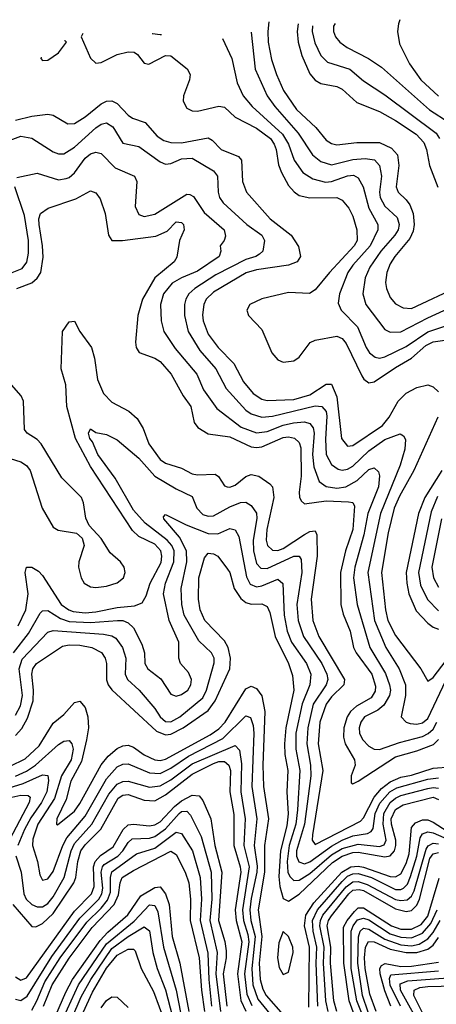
# Model space of a CAD drawing. Header units: inches. Extents: x 990535 to 1117859, y 769386 to 892122.
# Tile 978 of 1056: x 1063085 to 1064642, y 883577 to 887254. Entities that reach past the tile are written whole.
import ezdxf

# ---------------------------------------------------------------- set-up
doc = ezdxf.new("R2010")
doc.units = ezdxf.units.IN
doc.header["$MEASUREMENT"] = 0
doc.layers.add('B0868', color=7, linetype='Continuous')

msp = doc.modelspace()

# ---------------------------------------------------------------- linework, layer by layer
at = {"layer": 'B0868', "color": 5}
for points, elevation in [([(1064016.4, 887246.1), (1064013.1, 887210), (1064014.2, 887170), (1064026.2, 887106.2), (1064044.7, 887050), (1064071.7, 886990), (1064119.3, 886919.3), (1064191.6, 886851.6), (1064230, 886804.3), (1064250, 886791.5), (1064270, 886786.9), (1064344.8, 886795.2), (1064430, 886795.3), (1064475, 886775), (1064497.2, 886750), (1064502.1, 886710), (1064491.7, 886630), (1064499.8, 886610), (1064530, 886581.7), (1064543, 886563), (1064555.4, 886530), (1064559.7, 886490), (1064555.3, 886464.7), (1064543, 886437), (1064487.2, 886370), (1064470, 886342.9), (1064456.8, 886310), (1064452.5, 886272.5), (1064455.7, 886250), (1064470, 886216.9), (1064490, 886193.7), (1064518.2, 886178.2), (1064550, 886175.5), (1064730, 886260.2)], 4180), ([(1064126, 887238.7), (1064122, 887210), (1064125.6, 887170), (1064140.1, 887120.1), (1064170, 887052.7), (1064190, 887028.7), (1064210, 887016.5), (1064270, 887004.8), (1064290, 886995.1), (1064345.7, 886945.7), (1064430, 886911.4), (1064490, 886877.9), (1064566.3, 886826.3), (1064595.6, 886795.6), (1064605.2, 886770), (1064616.9, 886710), (1064648.3, 886628.3)], 4220), ([(1064178.9, 887231.1), (1064178.8, 887210), (1064187.6, 887167.6), (1064210, 887120.8), (1064235.7, 887095.7), (1064318.8, 887070), (1064370, 887025.8), (1064450, 886973.8), (1064641.9, 886830), (1064654.3, 886810)], 4240), ([(1064264.7, 887239.9), (1064258.3, 887230), (1064258.4, 887210), (1064266, 887190), (1064281.7, 887170), (1064308.7, 887150), (1064389.3, 887110), (1064437.1, 887077.1), (1064617.1, 886917.1), (1064690.3, 886870.3)], 4260), ([(1064506.4, 887254.4), (1064500.5, 887239.5), (1064496.8, 887210), (1064504.6, 887164.6), (1064542.2, 887090), (1064584.1, 887030), (1064650, 886968.5)], 4280), ([(1063321.4, 887202.4), (1063314.3, 887190), (1063350, 887110.3), (1063370, 887091.7), (1063390, 887095), (1063450, 887123.8), (1063490, 887134.4), (1063512.8, 887132.8), (1063524.8, 887124.8), (1063550, 887092.2), (1063567.9, 887087.9), (1063630, 887120.7), (1063650, 887119.7), (1063711.4, 887071.4), (1063722.5, 887050), (1063719.5, 887030), (1063697.8, 886970), (1063696.3, 886950), (1063710, 886923.6), (1063730, 886914.5), (1063750, 886913.3), (1063830, 886931.8), (1063850, 886927.5), (1063890.7, 886890), (1063970, 886848.9), (1064021.9, 886810), (1064036.3, 886790), (1064043.4, 886770), (1064052.4, 886712.4), (1064063.3, 886683.3), (1064090, 886634.5), (1064110.9, 886610.9), (1064130, 886598.1), (1064168.9, 886588.9), (1064270.7, 886590.7), (1064290, 886579.8), (1064315.1, 886550), (1064330, 886520.9), (1064345.7, 886470), (1064346.2, 886430), (1064335.7, 886410), (1064243, 886310), (1064190, 886245.5), (1064167.7, 886232.3), (1064090, 886235.9), (1063990, 886212.3), (1063945.7, 886190), (1063933.8, 886170), (1063939.7, 886150), (1063990, 886097.4), (1064027.4, 886010), (1064050, 885983.8), (1064070, 885975.6), (1064110, 885980.8), (1064130, 885994), (1064170.8, 886049.2), (1064190, 886057.7), (1064270, 886072.8), (1064290, 886063.3), (1064304.8, 886044.8), (1064363.6, 885923.6), (1064371.4, 885911.4), (1064390, 885898.2), (1064410, 885901.2), (1064490, 885955.9), (1064550, 885989.8), (1064603.1, 886036.9), (1064630, 886051.6), (1064770, 886071.7)], 4120), ([(1063614.7, 887198.4), (1063610, 887197.3), (1063581.1, 887201.1), (1063580.8, 887201.4)], 4120), ([(1063950.7, 887207.8), (1063965.5, 887070), (1064010.5, 886970.5), (1064038.7, 886930), (1064125.4, 886830), (1064179.4, 886750), (1064210, 886724.9), (1064250, 886712.6), (1064330, 886732.6), (1064376.4, 886736.4), (1064410.7, 886730.7), (1064429.7, 886709.7), (1064437.9, 886670), (1064429.8, 886610), (1064432.2, 886590), (1064450, 886557.6), (1064495.4, 886515.4), (1064503.8, 886490), (1064499.6, 886470), (1064487.3, 886450), (1064434.6, 886390), (1064394.3, 886330), (1064375.7, 886290), (1064367.5, 886230), (1064378.4, 886190), (1064450, 886097.7), (1064470, 886087.1), (1064510, 886089), (1064610, 886140.8), (1064730, 886195.1)], 4160), ([(1063165.2, 887114.5), (1063164.4, 887110), (1063170, 887102), (1063190, 887103.5), (1063230.6, 887130), (1063260.5, 887170), (1063255.2, 887175.2), (1063253.1, 887175.4)], 4120), ([(1063843.2, 887183.6), (1063878.4, 887110), (1063898.4, 887018.4), (1063920.9, 886970), (1063954, 886930), (1064067.1, 886827.1), (1064090.3, 886790), (1064110.8, 886730), (1064143.4, 886683.4), (1064180.3, 886660.3), (1064227.5, 886647.5), (1064250, 886650.6), (1064310, 886671.2), (1064333.1, 886673.1), (1064350, 886663.5), (1064368.6, 886630), (1064389.8, 886550), (1064424, 886490), (1064424.2, 886470), (1064394.7, 886410), (1064330, 886337.3), (1064312.1, 886310), (1064280.5, 886230), (1064275.7, 886195.7), (1064287, 886170), (1064347.6, 886107.6), (1064379.9, 886030), (1064392.5, 886010), (1064413.5, 885993.5), (1064430, 885990.6), (1064450, 885995.2), (1064530, 886033.5), (1064610, 886088.9), (1064730, 886127.9)], 4140), ([(1063070, 886878.8), (1063130, 886894.2), (1063190, 886901.4), (1063210, 886898), (1063265.5, 886865.5), (1063290, 886867.2), (1063330, 886891.8), (1063390, 886939.7), (1063410, 886950.4), (1063430, 886951.4), (1063450, 886941.4), (1063490, 886898.2), (1063506.5, 886886.5), (1063554.4, 886870), (1063599.5, 886819.5), (1063623.5, 886803.5), (1063650, 886796), (1063690, 886794.7), (1063790, 886812.6), (1063804.8, 886804.8), (1063838.4, 886770), (1063903.1, 886743.1), (1063914.4, 886730), (1063918.4, 886650), (1063933, 886610), (1064021.4, 886510), (1064099.8, 886450), (1064126.8, 886406.8), (1064134.5, 886370), (1064122.6, 886350), (1064090, 886337.2), (1063970, 886320.7), (1063931.5, 886308.5), (1063810, 886237), (1063782.2, 886210), (1063773, 886190), (1063768, 886152), (1063770.4, 886130), (1063790, 886079.2), (1063826.8, 886030), (1063885.7, 885970), (1063921.4, 885901.4), (1063957.7, 885857.7), (1063990, 885837.1), (1064010, 885832.1), (1064110, 885836), (1064170, 885853.8), (1064230, 885893.6), (1064250, 885893.4), (1064270, 885846.3), (1064287.3, 885690), (1064310, 885661.6), (1064330, 885664), (1064440.9, 885739.1), (1064466.4, 885770), (1064499.4, 885830), (1064530, 885859.3), (1064570, 885880.6), (1064610, 885890.8), (1064630, 885882.6), (1064650, 885864.9)], 4080), ([(1063050, 886804.6), (1063090, 886818.9), (1063130, 886811.6), (1063210, 886761.1), (1063230, 886753.8), (1063250, 886753.8), (1063290, 886778.3), (1063370, 886850.9), (1063390, 886864.4), (1063410, 886869.1), (1063433.6, 886853.6), (1063470, 886793), (1063530, 886780.4), (1063610, 886723.5), (1063630, 886715.3), (1063650, 886717.5), (1063690, 886734.8), (1063730, 886737.4), (1063809.2, 886689.3), (1063823.8, 886670), (1063826.9, 886610), (1063832.5, 886590), (1063845.6, 886570), (1063933.6, 886490), (1063989.5, 886450), (1063999.6, 886430), (1063993.8, 886390), (1063981.3, 886378.7), (1063968, 886370), (1063930, 886358.9), (1063818.1, 886301.9), (1063739.6, 886250), (1063717.8, 886230), (1063705.9, 886210), (1063701.1, 886190), (1063701.3, 886150), (1063714.8, 886090), (1063758.7, 886018.7), (1063818.2, 885950), (1063857.2, 885877.2), (1063930, 885796.2), (1063950, 885782.2), (1063990, 885770.4), (1064030, 885773.6), (1064190, 885812), (1064214, 885810), (1064230, 885790.9), (1064232.9, 885772.9), (1064228, 885688), (1064230.1, 885630), (1064250, 885592.4), (1064275.8, 885575.8), (1064290, 885572.1), (1064310, 885575.2), (1064330, 885586.3), (1064390, 885643.5), (1064450, 885686), (1064507.5, 885707.5), (1064519.5, 885699.5), (1064526.5, 885686.5), (1064525, 885650), (1064506.6, 885590), (1064433, 885410), (1064385.8, 885190), (1064411.5, 885010), (1064453.8, 884910), (1064503.9, 884830), (1064526.7, 884770), (1064527.5, 884730), (1064510.9, 884650), (1064530.1, 884630.1), (1064545.1, 884625.1), (1064570, 884622.8), (1064590, 884627.9), (1064610, 884644), (1064688.4, 884810)], 4060), ([(1063074.8, 886665.2), (1063150, 886681.2), (1063230, 886656.8), (1063259.3, 886660.7), (1063270, 886664.4), (1063290, 886682.5), (1063330, 886737), (1063350, 886753), (1063370, 886759.6), (1063390, 886754.8), (1063441.6, 886701.6), (1063514.2, 886670), (1063523.1, 886650), (1063516.4, 886556.4), (1063530, 886526.4), (1063550, 886519.8), (1063590, 886528.6), (1063710, 886602.7), (1063720.9, 886600.9), (1063734.2, 886594.2), (1063774.3, 886534.3), (1063849.6, 886470), (1063854, 886446), (1063849.4, 886430), (1063835, 886410), (1063836.3, 886390), (1063830.2, 886370), (1063750, 886314.9), (1063689.5, 886290), (1063654.8, 886270), (1063622.6, 886230), (1063611.4, 886190), (1063613.8, 886130), (1063624.1, 886090), (1063666.5, 886026.5), (1063746.9, 885930), (1063772.2, 885872.2), (1063822.5, 885802.5), (1063912.7, 885732.7), (1063970, 885711.8), (1064010, 885716.4), (1064070, 885739.6), (1064108.4, 885748.4), (1064150, 885751.9), (1064170, 885746.2), (1064181.9, 885730), (1064186.1, 885710), (1064179.9, 885630), (1064184.6, 885584.6), (1064204.2, 885530), (1064230, 885511.3), (1064270, 885504.5), (1064303.8, 885510), (1064346.9, 885533.1), (1064390, 885573.8), (1064410, 885580.4), (1064426.2, 885566.2), (1064430.4, 885550.4), (1064426, 885510), (1064386.7, 885410), (1064371.5, 885330), (1064337.5, 885210), (1064332.7, 885170), (1064346.2, 885070), (1064393.2, 884910), (1064452.6, 884812.6), (1064467.8, 884770), (1064470.4, 884750), (1064467.6, 884730), (1064445.8, 884694.2), (1064424.1, 884675.9), (1064374.4, 884650), (1064359.7, 884630), (1064354.1, 884610), (1064355.5, 884590), (1064366.1, 884566.1), (1064390, 884540.8), (1064410, 884529.7), (1064430, 884529), (1064505, 884555), (1064590, 884577.6), (1064612.1, 884587.9), (1064630, 884604.5), (1064644.2, 884630)], 4040), ([(1063057.3, 886310), (1063094.5, 886325.5), (1063111.4, 886348.6), (1063118.1, 886381.9), (1063117.6, 886430), (1063102.8, 886522.8), (1063066.7, 886630)], 4040), ([(1063074.2, 886250), (1063130, 886271.9), (1063150.7, 886289.3), (1063164.4, 886310), (1063172.3, 886367.7), (1063170.7, 886410), (1063157.3, 886490), (1063156.7, 886510), (1063163.4, 886530), (1063192.1, 886550), (1063294.6, 886585.4), (1063350, 886615), (1063370, 886607.9), (1063385.7, 886585.7), (1063404.1, 886530), (1063417.1, 886450), (1063429.7, 886429.7), (1063469.3, 886430), (1063594.3, 886445.7), (1063635.7, 886464.3), (1063670, 886499.8), (1063690, 886497.4), (1063696.8, 886490), (1063700.2, 886470), (1063682.1, 886430), (1063672.9, 886367.2), (1063662.3, 886350), (1063590, 886289.9), (1063543.5, 886210), (1063527.1, 886150), (1063517.7, 886050), (1063520.1, 886030), (1063531.1, 886011.1), (1063590, 885989.6), (1063610, 885977.1), (1063651.1, 885930), (1063696, 885850), (1063724.6, 885810), (1063736.8, 885750), (1063751.2, 885731.2), (1063790, 885708), (1063870, 885696.9), (1063950, 885659.5), (1063970, 885656.6), (1063990, 885659.5), (1064070, 885694.2), (1064090, 885696.5), (1064111.9, 885691.9), (1064130, 885675.1), (1064135.4, 885655.4), (1064136.8, 885550), (1064129.8, 885489.8), (1064130.8, 885470.8), (1064137.1, 885457.1), (1064150, 885446.3), (1064230, 885457), (1064313.7, 885453.7), (1064330.5, 885450.5), (1064336.9, 885436.9), (1064329.8, 885350), (1064303.2, 885270), (1064284.7, 885190), (1064285.6, 885070), (1064293.7, 885033.7), (1064319.8, 884970), (1064332.9, 884910), (1064342.6, 884890), (1064400.8, 884810), (1064414.4, 884765.6), (1064413.2, 884746.8), (1064398.4, 884721.6), (1064344, 884690), (1064321.2, 884670), (1064309.3, 884650), (1064296.1, 884610), (1064294.9, 884574.9), (1064301.3, 884550), (1064336.6, 884490), (1064338.5, 884470), (1064324.6, 884430), (1064324.1, 884404.1), (1064330, 884400.2), (1064350, 884409.6), (1064490, 884500.5), (1064570, 884523.1), (1064632.3, 884547.7), (1064650, 884566.1)], 4020), ([(1063078.8, 884990), (1063108.1, 885050), (1063117.2, 885110), (1063105.8, 885190), (1063110.9, 885209.1), (1063130, 885209.4), (1063154.8, 885194.8), (1063170, 885178.7), (1063240.5, 885070), (1063268.2, 885050), (1063284.6, 885044.5), (1063330, 885039.5), (1063370, 885042.6), (1063450, 885058.6), (1063514.4, 885065.6), (1063543.3, 885076.7), (1063557.6, 885102.4), (1063573, 885150), (1063613.3, 885226.7), (1063616.8, 885250), (1063612.3, 885270), (1063590, 885295.7), (1063530, 885324.6), (1063506.4, 885346.4), (1063350, 885585.5), (1063293.7, 885690), (1063260.8, 885810), (1063257.9, 885890), (1063240.1, 885950), (1063245.6, 886090), (1063270, 886126.2), (1063290, 886128.8), (1063310.1, 886090), (1063353.7, 886030), (1063365, 885990), (1063376.5, 885910), (1063398.8, 885858.8), (1063430, 885825.6), (1063492.7, 885792.7), (1063524.7, 885764.7), (1063547, 885727), (1063567.5, 885670), (1063610, 885611.4), (1063630, 885597.9), (1063690, 885579.4), (1063730, 885557.6), (1063750, 885554.3), (1063816.3, 885556.3), (1063828.7, 885548.7), (1063850, 885513.4), (1063860.7, 885510), (1063870, 885508.7), (1063890, 885515.8), (1063930, 885547.8), (1063950, 885555.4), (1063979, 885550), (1064020.5, 885520.5), (1064030.5, 885510), (1064035, 885470), (1064009.1, 885350), (1064006.2, 885310), (1064011.1, 885290), (1064030, 885273.5), (1064050, 885272.3), (1064070, 885278.7), (1064150, 885331.2), (1064170, 885342.2), (1064190, 885345.5), (1064195.6, 885330), (1064197.4, 885250), (1064173.9, 885090), (1064180.3, 885010), (1064202.8, 884950), (1064299.4, 884790), (1064297.2, 884770), (1064250, 884724.7), (1064230, 884698.4), (1064206.8, 884630), (1064201, 884550), (1064217.5, 884450), (1064179.8, 884210), (1064177.9, 884190), (1064190, 884173.8), (1064358.9, 884261.1), (1064370, 884273.1), (1064409.6, 884350.4), (1064437.6, 884382.4), (1064470, 884407.7), (1064510, 884424.9), (1064550, 884432.6), (1064630, 884458.2), (1064696.7, 884463.3)], 3980), ([(1063050, 885614.9), (1063090, 885603.2), (1063110, 885588.9), (1063124.2, 885570), (1063169.6, 885430), (1063210, 885358.6), (1063228.3, 885348.3), (1063297.1, 885337.1), (1063318.4, 885318.4), (1063325.9, 885290), (1063306.4, 885230), (1063304.4, 885210), (1063314.6, 885170), (1063326.7, 885150), (1063350, 885135.8), (1063370, 885133.2), (1063410, 885139.1), (1063450, 885151.1), (1063472.8, 885170), (1063478.9, 885190), (1063475.9, 885210), (1063462, 885230), (1063423.5, 885263.5), (1063390, 885316.5), (1063345.2, 885365.2), (1063332.3, 885392.3), (1063324, 885450), (1063316.4, 885470), (1063242.7, 885542.7), (1063165.8, 885670), (1063150, 885686.5), (1063112.6, 885710), (1063103.3, 885723.3), (1063099.5, 885830), (1063091.2, 885850), (1063054.5, 885890)], 4020), ([(1064647.9, 885770), (1064558, 885570), (1064504.8, 885475.2), (1064485, 885430), (1064462.6, 885337.4), (1064437.9, 885190), (1064452.6, 885050), (1064460.8, 885010), (1064490, 884954.6), (1064584.3, 884830), (1064610, 884783.1), (1064630, 884798), (1064678.8, 884861.2)], 4080), ([(1063062.1, 884890), (1063117.7, 884962.3), (1063161.7, 885038.3), (1063170, 885047), (1063190, 885047.3), (1063237.2, 885017.2), (1063270, 885006.9), (1063350, 885003), (1063450.8, 885010.8), (1063470, 885009.7), (1063490, 885002.2), (1063510, 884982.6), (1063541.8, 884921.8), (1063551, 884890), (1063552.4, 884850), (1063564.2, 884830), (1063613, 884793), (1063650, 884735), (1063670, 884727.8), (1063690, 884733.9), (1063713.4, 884750), (1063725, 884770), (1063726.9, 884790), (1063715.6, 884815.6), (1063685.7, 884850), (1063680.4, 884870), (1063679.3, 884930), (1063643.2, 885010), (1063622.6, 885110), (1063629.6, 885150), (1063661.6, 885230), (1063662.2, 885270), (1063653.3, 885290), (1063636.1, 885310), (1063554.2, 885374.2), (1063510, 885422.4), (1063442.2, 885542.2), (1063376.9, 885630), (1063357.4, 885677.4), (1063346.8, 885690), (1063342.5, 885710), (1063350, 885726.4), (1063370, 885713.1), (1063410, 885705.3), (1063450, 885685.2), (1063530, 885616.9), (1063590, 885549.7), (1063670, 885502), (1063730, 885474), (1063747.1, 885430), (1063770, 885406), (1063790, 885399.5), (1063810, 885400.8), (1063870, 885434.5), (1063910, 885451.2), (1063930, 885451.7), (1063950, 885439.4), (1063970, 885411.4), (1063971.7, 885391.7), (1063957.5, 885310), (1063958.9, 885270), (1063970, 885223.5), (1063985.8, 885205.8), (1064010, 885205), (1064110, 885250.6), (1064130, 885251), (1064137.7, 885237.7), (1064139.6, 885190), (1064121, 885070), (1064125.5, 885010), (1064146.2, 884950), (1064214.6, 884850), (1064233.6, 884810), (1064237, 884790), (1064230.7, 884770), (1064182.5, 884697.5), (1064161.6, 884610), (1064158.8, 884550), (1064172.6, 884470), (1064173.8, 884430), (1064149.7, 884250), (1064120, 884150), (1064120, 884130), (1064128.3, 884108.3), (1064150, 884101.9), (1064170, 884109.4), (1064250, 884167.4), (1064290, 884189.6), (1064330, 884206.1), (1064384.7, 884215.3), (1064398.2, 884221.8), (1064406.7, 884233.3), (1064414.2, 884290), (1064431.5, 884328.5), (1064468.3, 884370), (1064494.8, 884385.2), (1064610, 884417.1), (1064650, 884422.6)], 3960), ([(1064663.3, 885570), (1064599.4, 885470), (1064575.2, 885410), (1064530, 885190), (1064531.7, 885150), (1064539.4, 885110), (1064567, 885047), (1064610, 885000.7), (1064630, 884985.8), (1064650, 884978.4)], 4120), ([(1064646.2, 885473.8), (1064623.5, 885416.5), (1064575.1, 885190), (1064582.6, 885142.6), (1064609, 885089), (1064650, 885046.5)], 4140), ([(1063070, 884656.6), (1063088.3, 884691.7), (1063095.2, 884730), (1063083.6, 884830), (1063094.2, 884865.8), (1063190, 884967.3), (1063210, 884973.3), (1063398.7, 884958.7), (1063430, 884952.7), (1063444.1, 884944.1), (1063469.3, 884910), (1063481.8, 884870), (1063478.9, 884810), (1063488.3, 884790), (1063532.1, 884750), (1063590, 884681.4), (1063610.1, 884650), (1063630, 884633.6), (1063650, 884632.1), (1063684.2, 884650), (1063770, 884721.4), (1063783.9, 884750), (1063812.4, 884852.4), (1063811.7, 884870), (1063801.9, 884890), (1063754.3, 884934.3), (1063700.3, 885030), (1063691.2, 885070), (1063688.3, 885130), (1063709.2, 885230), (1063708.8, 885270), (1063682, 885322), (1063623.5, 885390), (1063622.8, 885397.2), (1063630, 885406), (1063707.9, 885367.9), (1063790, 885334.9), (1063825.4, 885334.6), (1063870, 885353.8), (1063890, 885349.3), (1063903.8, 885323.8), (1063932.9, 885172.9), (1063946.6, 885146.6), (1063970, 885136.4), (1063990, 885139.9), (1064050, 885165), (1064068.4, 885148.4), (1064074, 885030), (1064085.2, 884970), (1064101.1, 884930), (1064157.2, 884850), (1064173.4, 884810), (1064168.9, 884770), (1064141.2, 884698.8), (1064117.8, 884590), (1064116.6, 884530), (1064132, 884450), (1064123.4, 884303.4), (1064117.7, 884250), (1064092.3, 884170), (1064084.2, 884110), (1064087.3, 884070), (1064094.2, 884054.2), (1064110, 884039.7), (1064130, 884040.6), (1064170, 884064.8), (1064250, 884135.2), (1064290, 884158.9), (1064350, 884175.1), (1064430, 884166.5), (1064447.4, 884172.6), (1064455.4, 884190), (1064443.8, 884250), (1064446.2, 884290), (1064470, 884330), (1064490, 884347), (1064510, 884356.2), (1064610, 884382.7), (1064630, 884386.5), (1064650, 884384.2)], 3940), ([(1064661.7, 885390), (1064625, 885210), (1064631.3, 885170), (1064650, 885134.4)], 4160), ([(1063070, 884580.6), (1063093.1, 884606.9), (1063114.6, 884645.4), (1063135.5, 884710), (1063137.3, 884750), (1063130.7, 884810), (1063134.2, 884830), (1063147.6, 884850), (1063245.6, 884914.4), (1063270, 884919.9), (1063310, 884918.2), (1063354.2, 884910), (1063391.1, 884891.1), (1063405, 884870), (1063409, 884850), (1063409.1, 884789.1), (1063416.1, 884770), (1063430, 884751.6), (1063596.4, 884596.4), (1063630, 884583.3), (1063650, 884586.3), (1063696.6, 884610), (1063790, 884673.7), (1063815.8, 884710), (1063870.4, 884830), (1063873, 884870), (1063864.1, 884910), (1063850, 884934.1), (1063777.4, 885010), (1063759.1, 885050), (1063753.8, 885090), (1063755, 885170), (1063775.6, 885244.4), (1063790, 885261.8), (1063810, 885258.9), (1063825.2, 885250), (1063862.2, 885202.2), (1063870.1, 885190.1), (1063886.2, 885130), (1063912.2, 885092.2), (1063930, 885078), (1063950, 885071.2), (1063990, 885072.2), (1064010, 885063), (1064019.8, 885039.8), (1064039.9, 884950), (1064089.4, 884850), (1064105.2, 884805.2), (1064110.3, 884750), (1064079.6, 884610), (1064074.8, 884550), (1064076.4, 884510), (1064087, 884450), (1064084, 884370), (1064088.7, 884288.7), (1064083.9, 884243.9), (1064059.5, 884150), (1064053.9, 884053.9), (1064056.9, 884016.9), (1064070, 883971.8), (1064090, 883962.3), (1064130, 883988.3), (1064254.1, 884105.9), (1064290, 884130.7), (1064330, 884143.4), (1064350, 884144.8), (1064450, 884128), (1064470, 884131.8), (1064486, 884150), (1064491.3, 884170), (1064490.8, 884190), (1064474.7, 884250), (1064473.7, 884270), (1064490, 884303.9), (1064518.1, 884321.9), (1064630.5, 884350.5), (1064650, 884341.3)], 3920), ([(1063050, 884466.3), (1063106.2, 884493.8), (1063157.9, 884542.1), (1063210, 884626.5), (1063250, 884659), (1063290, 884704.4), (1063310, 884709.4), (1063330, 884685.2), (1063340, 884650), (1063342.1, 884610), (1063335.4, 884564.6), (1063316.7, 884483.3), (1063276.5, 884410), (1063258.8, 884341.2), (1063223.4, 884270), (1063222.4, 884250), (1063227, 884247), (1063290, 884298.4), (1063310, 884326.5), (1063389.3, 884470.7), (1063416.2, 884503.8), (1063450, 884531.9), (1063470, 884542.1), (1063490, 884544.6), (1063510, 884537.8), (1063550, 884508.8), (1063589.8, 884489.8), (1063610, 884487.6), (1063630, 884492.1), (1063796.9, 884583.1), (1063830, 884605.5), (1063853.5, 884630), (1063930, 884755.2), (1063950, 884765.5), (1063970, 884756.6), (1063990, 884729.2), (1064001.6, 884670), (1063994.3, 884470), (1063996.4, 884390), (1064015.2, 884270), (1063999.7, 884170), (1064000.3, 884070), (1063976, 883930), (1063990.3, 883830), (1063979.6, 883730), (1063983.6, 883670), (1063993.4, 883633.4), (1064006.5, 883610), (1064070, 883537.5)], 3880), ([(1063070, 884429.5), (1063110, 884447.9), (1063144.1, 884470), (1063230, 884546.7), (1063250, 884559.1), (1063270, 884562.1), (1063280.1, 884550), (1063284.6, 884530), (1063277.1, 884490), (1063241.8, 884430), (1063214.7, 884345.3), (1063153.2, 884250), (1063134, 884194), (1063133.4, 884170), (1063152, 884110), (1063160.9, 884060.9), (1063170, 884040.2), (1063190, 884045.6), (1063210, 884072.6), (1063246.1, 884170), (1063261.1, 884198.9), (1063330, 884279.6), (1063410, 884419.3), (1063450, 884463.2), (1063470, 884473.2), (1063490, 884474.7), (1063570, 884440.9), (1063610, 884438.9), (1063650, 884458.2), (1063716.2, 884503.8), (1063844.7, 884570), (1063930, 884654.1), (1063947.6, 884647.6), (1063958, 884618), (1063960.4, 884590), (1063952.2, 884390), (1063971.8, 884270), (1063961.8, 884170), (1063972.5, 884092.5), (1063971.3, 884070), (1063950, 883972.2), (1063945.6, 883930), (1063949.2, 883890), (1063964.6, 883830), (1063952.4, 883710), (1063957, 883650), (1063975.7, 883595.7), (1064047.8, 883507.8)], 3860), ([(1063071.3, 884131.3), (1063091, 884070), (1063101, 883990), (1063109.7, 883970), (1063130.1, 883950), (1063150, 883940.4), (1063170, 883940.4), (1063190, 883953.5), (1063210, 883978.6), (1063251.7, 884050), (1063278, 884150), (1063290, 884177), (1063354.7, 884250), (1063418.2, 884361.8), (1063450, 884398.9), (1063470, 884408.5), (1063490, 884409.8), (1063570, 884387.9), (1063610, 884392.6), (1063650, 884415.5), (1063730, 884475.4), (1063890, 884543.1), (1063906.4, 884526.4), (1063914.4, 884474.4), (1063911.5, 884370), (1063927.5, 884270), (1063922.3, 884170), (1063942.4, 884090), (1063918, 883930), (1063921.7, 883890), (1063937.7, 883837.7), (1063940.9, 883810), (1063925.6, 883690), (1063934.5, 883614.5), (1063952.6, 883572.6)], 3840), ([(1063059.4, 883950), (1063130, 883866.8), (1063145.8, 883865.8), (1063170, 883878), (1063210, 883916.3), (1063286.9, 884030), (1063294.8, 884050), (1063302.1, 884110), (1063314.1, 884150), (1063330, 884172.6), (1063388.6, 884231.4), (1063452.7, 884347.3), (1063470, 884358.5), (1063490, 884359.8), (1063550, 884338.8), (1063590, 884336.8), (1063630, 884358.9), (1063730, 884436.6), (1063810, 884476.2), (1063830, 884483.6), (1063850, 884483.7), (1063867, 884470), (1063872.8, 884450), (1063870, 884370), (1063885.4, 884285.4), (1063885.5, 884170), (1063909.5, 884090), (1063911.6, 884070), (1063890.2, 883930), (1063893.9, 883890), (1063915.2, 883810), (1063899.4, 883690), (1063911, 883591), (1063930.8, 883550.8)], 3820), ([(1063030, 884380.4), (1063098.6, 884401.4), (1063170, 884434), (1063190, 884431.6), (1063192.8, 884412.8), (1063186.6, 884370), (1063166.5, 884330), (1063126.9, 884273.1), (1063103.6, 884230), (1063077.6, 884170)], 3840), ([(1063010, 884340.5), (1063090, 884357.8), (1063116.8, 884356.8), (1063124, 884350), (1063120.9, 884330), (1063036, 884170)], 3820), ([(1063070, 883679.9), (1063090, 883666.6), (1063110, 883675.8), (1063290, 883924.5), (1063354, 883990), (1063363.6, 884016.4), (1063361.1, 884090), (1063366.9, 884110), (1063387.3, 884132.7), (1063434.6, 884165.4), (1063472.2, 884230), (1063490, 884246.5), (1063510, 884249.8), (1063570, 884242.9), (1063590, 884247.2), (1063610, 884257.7), (1063664.1, 884315.9), (1063690, 884337.3), (1063730, 884357.8), (1063755.6, 884355.6), (1063770, 884337.8), (1063799.8, 884270), (1063814.1, 884170), (1063840.7, 884070), (1063828.5, 883890), (1063851.6, 883811.6), (1063856.8, 883776.8), (1063856.8, 883750), (1063845.8, 883690), (1063858.8, 883570)], 3780), ([(1063070, 883596.5), (1063090, 883591.6), (1063112.9, 883607.1), (1063205.2, 883754.8), (1063310, 883898.8), (1063380.9, 883970), (1063391.8, 883990), (1063396.2, 884010), (1063390, 884070), (1063394.4, 884090), (1063401.3, 884098.7), (1063452.4, 884130), (1063471.2, 884150), (1063490, 884181.1), (1063505.6, 884194.4), (1063570, 884197.3), (1063590, 884203.1), (1063630, 884232.4), (1063680.9, 884290), (1063690, 884296.8), (1063710, 884297.9), (1063723, 884283), (1063763.6, 884203.6), (1063800.2, 884070), (1063802.7, 883970), (1063795.2, 883890), (1063823.4, 883770), (1063818.5, 883690), (1063835.2, 883550)], 3760), ([(1064165.8, 883565.8), (1064168.2, 883790), (1064149.7, 883870.3), (1064154.8, 883910), (1064184.1, 883955.9), (1064289.2, 884070.8), (1064322.8, 884090), (1064350, 884092.8), (1064370, 884089.5), (1064470, 884054.6), (1064490, 884052.9), (1064510, 884064.6), (1064530, 884103), (1064540.9, 884139.1), (1064550, 884237), (1064564.9, 884255.1), (1064590, 884265.6), (1064610, 884265.8), (1064630, 884257.1), (1064683.3, 884223.3)], 3880), ([(1063130, 883555.5), (1063149.7, 883590.3), (1063179, 883661), (1063237, 883750), (1063336.3, 883883.7), (1063390, 883935.3), (1063413.9, 883966.1), (1063424.8, 883995.2), (1063423.9, 884050), (1063428.9, 884071.1), (1063521.6, 884138.4), (1063590, 884160), (1063670, 884219.2), (1063690, 884214.6), (1063730.9, 884150), (1063759.5, 884050), (1063764.3, 883970), (1063759.6, 883890), (1063788.2, 883768.2), (1063792, 883670), (1063802.4, 883570)], 3740), ([(1064200, 883570), (1064193.6, 883730), (1064195.7, 883790), (1064181.5, 883850), (1064179.5, 883890), (1064198.4, 883930), (1064290, 884035.1), (1064310, 884054.8), (1064330, 884064.3), (1064350, 884065.6), (1064399.7, 884050), (1064490, 884005.7), (1064510, 884005.1), (1064519.7, 884010), (1064534.8, 884025.2), (1064545.9, 884054.1), (1064569.2, 884130), (1064581.9, 884198.1), (1064590, 884213.2), (1064610, 884220.4), (1064630, 884217.6), (1064670, 884200.3)], 3860), ([(1064238.5, 883550), (1064229.3, 883589.3), (1064220.3, 883730), (1064222.7, 883790), (1064206.7, 883870), (1064209.1, 883890), (1064218.1, 883910), (1064304.8, 884015.2), (1064330, 884033.8), (1064350, 884036), (1064384.3, 884024.3), (1064490, 883968.4), (1064510, 883964.1), (1064532.7, 883967.3), (1064550, 883980.7), (1064559.7, 884000.3), (1064604.3, 884155.7), (1064611.2, 884168.8), (1064630, 884178.7), (1064650, 884176)], 3840), ([(1063174.3, 883570), (1063206.5, 883650), (1063270, 883749.3), (1063356.4, 883863.6), (1063438.7, 883950), (1063454.6, 883985.4), (1063460.2, 884030), (1063468.1, 884050), (1063510, 884076.9), (1063650, 884148.6), (1063670, 884136.9), (1063704.1, 884070), (1063716.8, 884030), (1063723.5, 883970), (1063721.7, 883890), (1063756.5, 883750), (1063764.9, 883630), (1063776.4, 883550)], 3720), ([(1064269.8, 883550), (1064258.7, 883590), (1064246.5, 883730), (1064248.1, 883790), (1064234.5, 883870), (1064239.1, 883890), (1064250, 883907.5), (1064315.5, 883990), (1064330, 884003.1), (1064354, 884006), (1064370, 884001.7), (1064490, 883933.2), (1064530, 883923.7), (1064550, 883926.9), (1064570, 883947), (1064579.9, 883970), (1064618.1, 884121.9), (1064630, 884139.2), (1064650, 884144.2)], 3820), ([(1064360.2, 883470), (1064317.1, 883590), (1064296.6, 883730), (1064295.6, 883864.4), (1064309.2, 883890), (1064336.1, 883923.9), (1064350, 883937.2), (1064370, 883937.1), (1064475, 883870), (1064510, 883857.9), (1064550, 883857), (1064585.3, 883874.7), (1064610, 883906.3), (1064652.5, 884047.5)], 3780), ([(1063191.4, 883470), (1063257.7, 883622.3), (1063282.9, 883670), (1063385.4, 883814.6), (1063414.1, 883845.9), (1063489.4, 883910.6), (1063538, 883982), (1063590, 884013.4), (1063610, 884015.5), (1063629.8, 883989.8), (1063643.5, 883950), (1063654.7, 883830), (1063683.8, 883730), (1063717.6, 883550)], 3680), ([(1063222.8, 883470), (1063305.2, 883650), (1063410, 883802.8), (1063512.4, 883887.6), (1063570, 883948.5), (1063590, 883945.8), (1063601.6, 883921.6), (1063622.3, 883790), (1063669.5, 883630), (1063686.3, 883546.3)], 3660), ([(1064385.3, 883490), (1064344.7, 883590), (1064324, 883710), (1064324.3, 883850), (1064331.1, 883870), (1064347.9, 883892.1), (1064370, 883898.8), (1064390, 883891.7), (1064470, 883840.3), (1064510, 883827.2), (1064550, 883825.3), (1064590, 883843), (1064621.7, 883878.3), (1064645.7, 883930)], 3760), ([(1064387.4, 883547.4), (1064366.2, 883610), (1064348.7, 883730), (1064351.1, 883828.9), (1064357.4, 883850), (1064370, 883860.7), (1064390, 883856.9), (1064450, 883820), (1064510, 883799.2), (1064550, 883795.3), (1064578.2, 883801.8), (1064610, 883821.6), (1064630, 883845.4), (1064656.3, 883890)], 3740), ([(1063248.5, 883451.4), (1063315, 883605), (1063351.2, 883670), (1063430, 883784.7), (1063490, 883830.6), (1063550, 883865.8), (1063570.6, 883850.6), (1063582.5, 883770), (1063598.4, 883710), (1063630.3, 883630.3), (1063656.2, 883530)], 3640), ([(1064416.8, 883550), (1064394.1, 883614.1), (1064376.3, 883710), (1064374, 883750), (1064377.2, 883790), (1064388.9, 883811.1), (1064410, 883810.5), (1064470, 883782.7), (1064529.8, 883769.8), (1064570, 883770.3), (1064610, 883782.9), (1064630, 883797.8), (1064650, 883826.4)], 3720), ([(1063287.2, 883470), (1063357.7, 883622.3), (1063410, 883711.8), (1063450, 883760.6), (1063490, 883782.2), (1063510, 883783.1), (1063516.6, 883776.6), (1063538.5, 883710), (1063585.1, 883625.1), (1063627.3, 883510)], 3620), ([(1064472.7, 883570), (1064450, 883626.8), (1064431.9, 883690), (1064430.9, 883710), (1064437.9, 883722.1), (1064451, 883729), (1064510, 883718.4), (1064550, 883718.7), (1064650, 883733.6)], 3680), ([(1064507.8, 883570), (1064470, 883648.8), (1064467.1, 883672.9), (1064472.8, 883687.2), (1064650, 883702.2)], 3660), ([(1064594.6, 883474.6), (1064508.8, 883630), (1064507, 883653), (1064535.5, 883664.5), (1064684.8, 883675.2)], 3640), ([(1064618.5, 883490), (1064558.3, 883610), (1064559.7, 883630), (1064580.9, 883639.1), (1064610, 883643.8), (1064710, 883645.4)], 3620), ([(1063390, 883563.2), (1063410, 883590.7), (1063430, 883605), (1063450, 883603.3), (1063490, 883564.8)], 3580)]:
    msp.add_lwpolyline(points, dxfattribs=dict(at, elevation=elevation))
at = {"layer": 'B0868', "color": 5, "elevation": 3920}
msp.add_lwpolyline([(1064070, 883849), (1064053.4, 883806.6), (1064048.3, 883750), (1064054.7, 883714.7), (1064070, 883688.3), (1064090, 883696.9), (1064107.4, 883770), (1064105.6, 883790), (1064090, 883830.4)], close=True, dxfattribs=at)

doc.saveas('drawing.dxf')
